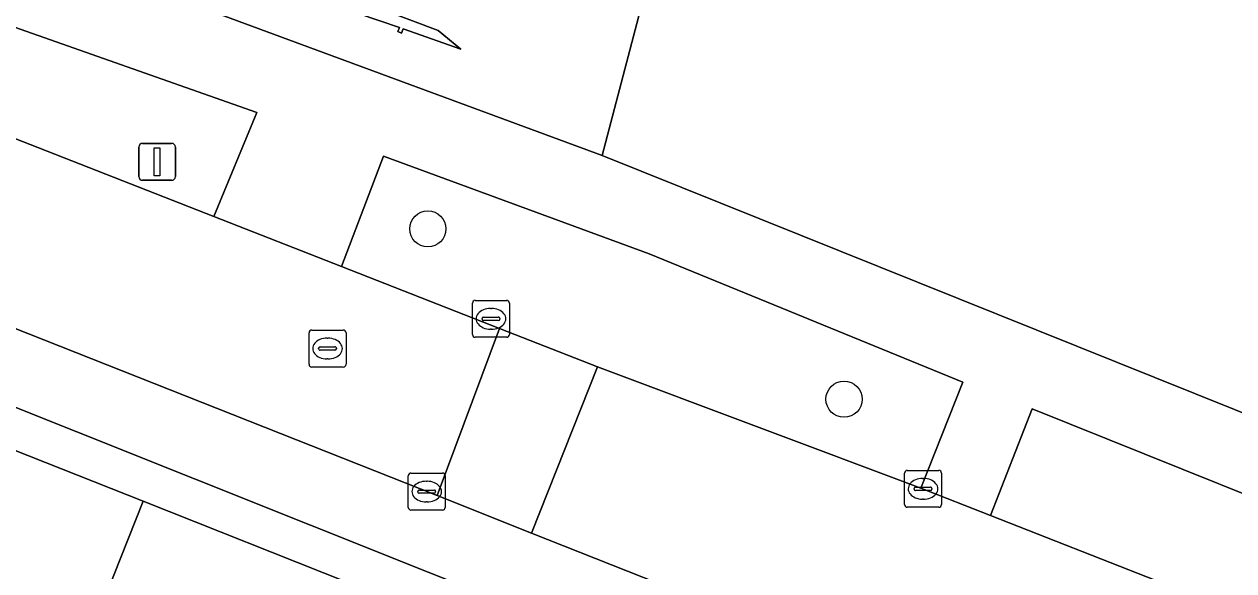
# Model space of a CAD drawing. Extents: x 162803 to 163818, y 381639 to 382475.
# Drawn here: x 163270.75 to 163303.48, y 382120.41 to 382135.2 of the extents above; entities that cross this region are included whole.
import ezdxf

# ---------------------------------------------------------------- set-up
doc = ezdxf.new("R2010")
doc.units = 0
for name, color, linetype in [('IMGEO_Boom', 7, 'Continuous'), ('IMGEO_Erf', 7, 'Continuous'), ('IMGEO_Groenvoorziening', 7, 'Continuous'), ('IMGEO_Kolk', 7, 'Continuous'), ('IMGEO_Lichtmast', 7, 'Continuous'), ('IMGEO_Pand', 7, 'Continuous'), ('IMGEO_Rijbaan_lokaal_open', 7, 'Continuous'), ('IMGEO_Rioolput', 7, 'Continuous'), ('IMGEO_Voetpad_gesloten', 7, 'Continuous'), ('IMGEO_Voetpad_open', 7, 'Continuous')]:
    doc.layers.add(name, color=color, linetype=linetype)

msp = doc.modelspace()

# ---------------------------------------------------------------- linework, layer by layer
at = {"layer": 'IMGEO_Boom'}
for centre in [(163281.669, 382129.665), (163292.93, 382125.056)]:
    msp.add_circle(centre, 0.489, dxfattribs=at)
at = {"layer": 'IMGEO_Erf'}
msp.add_lwpolyline([(163262.321, 382126.907), (163268.194, 382124.581), (163273.965, 382122.295), (163279.552, 382120.082), (163285.299, 382117.806), (163290.896, 382115.589), (163297.106, 382113.129), (163297.458, 382114.069), (163262.701, 382127.953)], close=True, dxfattribs=at)
at = {"layer": 'IMGEO_Groenvoorziening'}
for points in [[(163427.031, 382131.676), (163378.53, 382143.226), (163360.431, 382147.536), (163359.411, 382147.779), (163344.765, 382151.266), (163342.628, 382151.775), (163333.895, 382153.854), (163313.112, 382158.803), (163295.55, 382162.985), (163294.668, 382163.195), (163286.387, 382131.648), (163317.39, 382119.198), (163320.353, 382126.576), (163333.259, 382121.451), (163330.2, 382114.053), (163345.456, 382107.927), (163361.874, 382101.334), (163416.208, 382079.515), (163424.081, 382117.46)], [(163265.845, 382136.765), (163262.733, 382138.041), (163250.622, 382141.369), (163251.788, 382138.414), (163257.303, 382136.866), (163261.304, 382135.746), (163263.682, 382134.785), (163275.884, 382130.001), (163277.044, 382132.812)], [(163287.66, 382128.992), (163280.474, 382131.63), (163279.33, 382128.645), (163283.61, 382126.97), (163286.258, 382125.93), (163295.011, 382122.65), (163296.145, 382125.518)], [(163317.167, 382113.689), (163318.309, 382116.644), (163298.022, 382124.8), (163296.895, 382121.91), (163301.391, 382120.142), (163301.987, 382119.908)]]:
    msp.add_lwpolyline(points, close=True, dxfattribs=at)
at = {"layer": 'IMGEO_Kolk'}
for p, q in [((163282.953, 382127.732), (163283.805, 382127.732)), ((163282.878, 382126.806), (163282.878, 382127.658)), ((163283.366, 382127.512), (163283.391, 382127.512)), ((163283.879, 382127.658), (163283.879, 382126.806)), ((163283.137, 382127.226), (163283.137, 382127.238)), ((163283.575, 382127.189), (163283.177, 382127.189)), ((163283.18, 382127.275), (163283.578, 382127.275)), ((163283.621, 382127.238), (163283.621, 382127.226)), ((163283.805, 382126.732), (163282.953, 382126.732)), ((163283.389, 382126.952), (163283.364, 382126.952)), ((163294.642, 382123.132), (163295.494, 382123.132)), ((163281.139, 382122.131), (163281.139, 382122.983)), ((163281.214, 382123.057), (163282.066, 382123.057)), ((163281.627, 382122.837), (163281.652, 382122.837)), ((163282.14, 382122.983), (163282.14, 382122.131)), ((163294.567, 382122.206), (163294.567, 382123.058)), ((163295.055, 382122.912), (163295.08, 382122.912)), ((163295.568, 382123.058), (163295.568, 382122.206)), ((163281.398, 382122.551), (163281.398, 382122.563)), ((163281.836, 382122.514), (163281.438, 382122.514)), ((163281.441, 382122.6), (163281.839, 382122.6)), ((163281.882, 382122.563), (163281.882, 382122.551)), ((163294.826, 382122.626), (163294.826, 382122.638)), ((163295.264, 382122.589), (163294.866, 382122.589)), ((163294.869, 382122.675), (163295.267, 382122.675)), ((163295.31, 382122.638), (163295.31, 382122.626)), ((163281.65, 382122.277), (163281.625, 382122.277)), ((163295.078, 382122.352), (163295.053, 382122.352)), ((163282.066, 382122.057), (163281.214, 382122.057)), ((163295.494, 382122.132), (163294.642, 382122.132))]:
    msp.add_line(p, q, dxfattribs=at)
for points in [[(163282.953, 382127.732), (163283.805, 382127.732)], [(163282.878, 382126.806), (163282.878, 382127.658)], [(163283.879, 382127.658), (163283.879, 382126.806)], [(163283.805, 382126.732), (163282.953, 382126.732)], [(163294.642, 382123.132), (163295.494, 382123.132)], [(163281.139, 382122.131), (163281.139, 382122.983)], [(163281.214, 382123.057), (163282.066, 382123.057)], [(163282.14, 382122.983), (163282.14, 382122.131)], [(163294.567, 382122.206), (163294.567, 382123.058)], [(163295.568, 382123.058), (163295.568, 382122.206)], [(163282.066, 382122.057), (163281.214, 382122.057)], [(163295.494, 382122.132), (163294.642, 382122.132)]]:
    msp.add_lwpolyline(points, dxfattribs=at)
for centre, radius, start, end in [((163282.955, 382127.656), 0.0765, 91.552, 178.448), ((163282.955, 382127.656), 0.0765, 91.552, 178.448), ((163283.803, 382127.656), 0.0765, 1.552, 88.448), ((163283.803, 382127.656), 0.0765, 1.552, 88.448), ((163283.177, 382127.235), 0.0403, 85.8775, 175.7526), ((163283.174, 382127.225), 0.0366, 178.938, 274.7102), ((163283.578, 382127.232), 0.043, 264.8664, 352.4533), ((163283.582, 382127.237), 0.0386, 1.7309, 96.639), ((163282.955, 382126.808), 0.0765, 181.552, 268.448), ((163282.955, 382126.808), 0.0765, 181.552, 268.448), ((163283.803, 382126.808), 0.0765, 271.552, 358.448), ((163283.803, 382126.808), 0.0765, 271.552, 358.448), ((163294.644, 382123.056), 0.0765, 91.552, 178.448), ((163294.644, 382123.056), 0.0765, 91.552, 178.448), ((163295.492, 382123.056), 0.0765, 1.552, 88.448), ((163295.492, 382123.056), 0.0765, 1.552, 88.448), ((163281.216, 382122.981), 0.0765, 91.552, 178.448), ((163281.216, 382122.981), 0.0765, 91.552, 178.448), ((163282.064, 382122.981), 0.0765, 1.552, 88.448), ((163282.064, 382122.981), 0.0765, 1.552, 88.448), ((163281.438, 382122.56), 0.0403, 85.8775, 175.7526), ((163281.435, 382122.55), 0.0366, 178.938, 274.7102), ((163281.839, 382122.557), 0.043, 264.8664, 352.4533), ((163281.843, 382122.562), 0.0386, 1.7309, 96.639), ((163294.866, 382122.635), 0.0403, 85.8775, 175.7526), ((163294.863, 382122.625), 0.0366, 178.938, 274.7102), ((163295.267, 382122.632), 0.043, 264.8664, 352.4533), ((163295.271, 382122.637), 0.0386, 1.7309, 96.639), ((163294.644, 382122.208), 0.0765, 181.552, 268.448), ((163294.644, 382122.208), 0.0765, 181.552, 268.448), ((163295.492, 382122.208), 0.0765, 271.552, 358.448), ((163295.492, 382122.208), 0.0765, 271.552, 358.448), ((163281.216, 382122.133), 0.0765, 181.552, 268.448), ((163281.216, 382122.133), 0.0765, 181.552, 268.448), ((163282.064, 382122.133), 0.0765, 271.552, 358.448), ((163282.064, 382122.133), 0.0765, 271.552, 358.448)]:
    msp.add_arc(centre, radius, start, end, dxfattribs=at)
for centre, major_axis, ratio, start_param, end_param in [((163283.365, 382127.232), (-0.387, 0.002), 0.722429, 4.712389, 7.853982), ((163283.39, 382127.232), (-0.39, 0.002), 0.717154, 1.570796, 4.712389), ((163281.626, 382122.557), (-0.387, 0.002), 0.722429, 4.712389, 7.853982), ((163281.651, 382122.557), (-0.39, 0.002), 0.717154, 1.570796, 4.712389), ((163295.054, 382122.632), (-0.387, 0.002), 0.722429, 4.712389, 7.853982), ((163295.079, 382122.632), (-0.39, 0.002), 0.717154, 1.570796, 4.712389)]:
    msp.add_ellipse(centre, major_axis=major_axis, ratio=ratio, start_param=start_param, end_param=end_param, dxfattribs=at)
at = {"layer": 'IMGEO_Lichtmast'}
for p, q in [((163273.949, 382131.98), (163274.739, 382131.98)), ((163274.739, 382131.98), (163273.949, 382131.98)), ((163273.849, 382131.08), (163273.849, 382131.88)), ((163273.849, 382131.88), (163273.849, 382131.08)), ((163274.839, 382131.88), (163274.839, 382131.08)), ((163274.839, 382131.08), (163274.839, 382131.88)), ((163274.739, 382130.98), (163273.949, 382130.98)), ((163273.949, 382130.98), (163274.739, 382130.98))]:
    msp.add_line(p, q, dxfattribs=at)
msp.add_lwpolyline([(163274.269, 382131.855), (163274.419, 382131.855), (163274.419, 382131.105), (163274.269, 382131.105), (163274.269, 382131.855)], dxfattribs=at)
for centre, start, end in [((163273.949, 382131.88), 90, 180), ((163273.949, 382131.88), 90, 180), ((163274.739, 382131.88), 0, 90), ((163274.739, 382131.88), 360, 90), ((163273.949, 382131.08), 180, 270), ((163273.949, 382131.08), 180, 270), ((163274.739, 382131.08), 270, 0), ((163274.739, 382131.08), 270, 0)]:
    msp.add_arc(centre, 0.1, start, end, dxfattribs=at)
at = {"layer": 'IMGEO_Pand'}
for points in [[(163271.157, 382115.203), (163273.965, 382122.295), (163268.194, 382124.581), (163265.386, 382117.489)], [(163276.744, 382112.991), (163279.552, 382120.082), (163273.965, 382122.295), (163271.157, 382115.203)]]:
    msp.add_lwpolyline(points, close=True, dxfattribs=at)
at = {"layer": 'IMGEO_Rijbaan_lokaal_open'}
for points in [[(163275.884, 382130.001), (163263.682, 382134.785), (163261.931, 382130.364), (163281.92, 382122.447), (163283.61, 382126.97), (163279.33, 382128.645)], [(163286.258, 382125.93), (163283.61, 382126.97), (163281.92, 382122.447), (163284.477, 382121.434)], [(163296.895, 382121.91), (163295.011, 382122.65), (163286.258, 382125.93), (163284.477, 382121.434), (163299.538, 382115.468), (163301.391, 382120.142)]]:
    msp.add_lwpolyline(points, close=True, dxfattribs=at)
at = {"layer": 'IMGEO_Rioolput'}
for p, q in [((163278.456, 382126.002), (163278.456, 382126.854)), ((163278.531, 382126.928), (163279.383, 382126.928)), ((163279.457, 382126.854), (163279.457, 382126.002)), ((163278.715, 382126.422), (163278.715, 382126.434)), ((163278.758, 382126.471), (163279.156, 382126.471)), ((163278.944, 382126.708), (163278.969, 382126.708)), ((163279.199, 382126.434), (163279.199, 382126.422)), ((163279.153, 382126.385), (163278.755, 382126.385)), ((163278.967, 382126.148), (163278.942, 382126.148)), ((163279.383, 382125.928), (163278.531, 382125.928))]:
    msp.add_line(p, q, dxfattribs=at)
for points in [[(163278.456, 382126.002), (163278.456, 382126.854)], [(163278.531, 382126.928), (163279.383, 382126.928)], [(163279.457, 382126.854), (163279.457, 382126.002)], [(163279.383, 382125.928), (163278.531, 382125.928)]]:
    msp.add_lwpolyline(points, dxfattribs=at)
for centre, radius, start, end in [((163278.533, 382126.852), 0.0765, 91.552, 178.448), ((163278.533, 382126.852), 0.0765, 91.552, 178.448), ((163279.381, 382126.852), 0.0765, 1.552, 88.448), ((163279.381, 382126.852), 0.0765, 1.552, 88.448), ((163278.755, 382126.431), 0.0403, 85.8775, 175.7526), ((163278.752, 382126.421), 0.0366, 178.938, 274.7102), ((163279.156, 382126.428), 0.043, 264.8664, 352.4533), ((163279.16, 382126.433), 0.0386, 1.7309, 96.639), ((163278.533, 382126.004), 0.0765, 181.552, 268.448), ((163278.533, 382126.004), 0.0765, 181.552, 268.448), ((163279.381, 382126.004), 0.0765, 271.552, 358.448), ((163279.381, 382126.004), 0.0765, 271.552, 358.448)]:
    msp.add_arc(centre, radius, start, end, dxfattribs=at)
for centre, major_axis, ratio, start_param, end_param in [((163278.943, 382126.428), (-0.387, 0.002), 0.722429, 4.712389, 7.853982), ((163278.968, 382126.428), (-0.39, 0.002), 0.717154, 1.570796, 4.712389)]:
    msp.add_ellipse(centre, major_axis=major_axis, ratio=ratio, start_param=start_param, end_param=end_param, dxfattribs=at)
at = {"layer": 'IMGEO_Voetpad_gesloten'}
for points in [[(163294.668, 382163.195), (163295.227, 382165.323), (163280.096, 382168.954), (163278.624, 382163.36), (163274.539, 382147.838), (163271.709, 382137.084), (163286.387, 382131.648)], [(163282.561, 382134.528), (163281.951, 382135.032), (163279.031, 382136.143), (163278.307, 382136.606), (163278.256, 382136.511), (163278.881, 382136.029), (163278.19, 382136.273), (163278.139, 382136.164), (163279.586, 382135.577), (163279.63, 382135.484), (163279.785, 382135.49), (163280.908, 382135.112), (163280.857, 382135.009), (163280.961, 382134.965), (163281.003, 382135.076)], [(163282.561, 382134.528), (163281.003, 382135.076), (163280.961, 382134.965), (163280.857, 382135.009), (163280.908, 382135.112), (163279.785, 382135.49), (163279.63, 382135.484), (163279.586, 382135.577), (163278.139, 382136.164), (163278.19, 382136.273), (163278.881, 382136.029), (163278.256, 382136.511), (163278.307, 382136.606), (163279.031, 382136.143), (163281.951, 382135.032)]]:
    msp.add_lwpolyline(points, close=True, dxfattribs=at)
at = {"layer": 'IMGEO_Voetpad_open'}
for points in [[(163320.087, 382115.873), (163334.894, 382109.877), (163333.609, 382106.878), (163335.371, 382106.135), (163336.67, 382109.257), (163344.697, 382106.036), (163345.456, 382107.927), (163330.2, 382114.053), (163329.923, 382114.165), (163317.778, 382119.042), (163317.39, 382119.198), (163286.387, 382131.648), (163271.709, 382137.084), (163267.072, 382138.629), (163266.563, 382138.799), (163261.56, 382140.329), (163258.622, 382141.165), (163250.237, 382143.629)], [(163261.304, 382135.746), (163257.303, 382136.866), (163251.788, 382138.414), (163250.622, 382141.369), (163262.733, 382138.041), (163265.845, 382136.765), (163277.044, 382132.812), (163275.884, 382130.001), (163279.33, 382128.645), (163280.474, 382131.63), (163287.66, 382128.992), (163296.145, 382125.518), (163295.011, 382122.65), (163296.895, 382121.91), (163298.022, 382124.8), (163318.309, 382116.644), (163317.167, 382113.689), (163317.676, 382113.48), (163318.948, 382112.982), (163320.087, 382115.873)]]:
    msp.add_lwpolyline(points, dxfattribs=at)
msp.add_lwpolyline([(163281.92, 382122.447), (163261.931, 382130.364), (163261.477, 382130.544), (163260.781, 382128.695), (163262.701, 382127.953), (163297.458, 382114.069), (163299.627, 382113.234), (163300.4, 382115.092), (163300.116, 382115.239), (163299.538, 382115.468), (163284.477, 382121.434)], close=True, dxfattribs=at)

doc.saveas('drawing.dxf')
